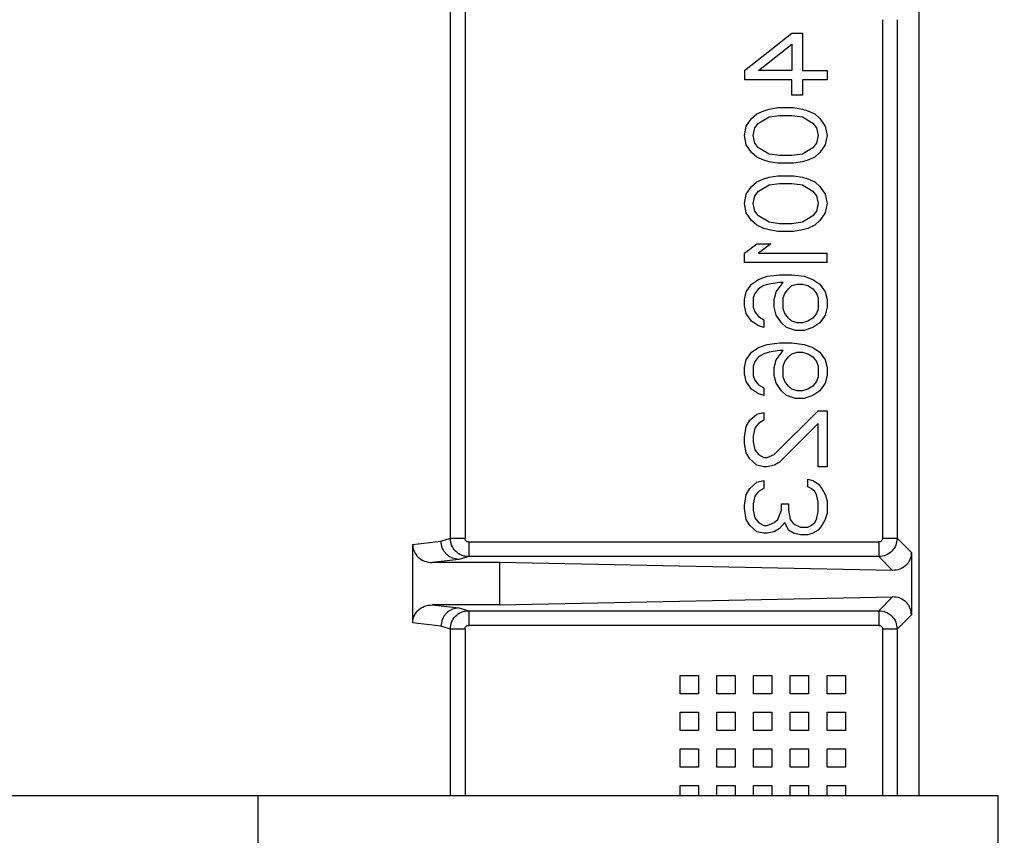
# Model space of a CAD drawing. Header units: inches. Extents: x 170 to 312, y 215 to 248.
# Tile 469 of 529: x 280.612 to 280.744, y 224.551 to 224.66. Entities that reach past the tile are written whole.
import ezdxf

# ---------------------------------------------------------------- set-up
doc = ezdxf.new("R2010")
doc.units = ezdxf.units.IN
doc.header["$LTSCALE"] = 0.25
doc.header["$MEASUREMENT"] = 0
doc.layers.add('ANNOTATIONS', color=1, linetype='Continuous')
doc.layers.add('MOTOR RH', color=7, linetype='Continuous')
doc.styles.add('ARIAL', font='arial.ttf', dxfattribs={"height": 0.09375})
doc.dimstyles.new('STANDARD$0', dxfattribs={"dimtxt": 0.09375, "dimasz": 0.09375, "dimexe": 0.03125, "dimexo": 0.046875, "dimgap": 0.09, "dimtad": 0, "dimtih": 1, "dimtoh": 1, "dimdec": 4, "dimzin": 0, "dimdsep": 46, "dimtxsty": 'ARIAL', "dimcen": 0.09, "dimadec": 0, "dimazin": 0, "dimtfac": 1, "dimtdec": 4, "dimtofl": 0, "dimtmove": 0, "dimatfit": 1, "dimfxl": 1, "dimtolj": 1, "dimtzin": 0, "dimarcsym": 0})

# ---------------------------------------------------------------- blocks, each defined once
blk = doc.blocks.new('*D226')
at = {"layer": 'ANNOTATIONS', "color": 0, "lineweight": -2, "transparency": 16777216}
for p, q in [((279.8725205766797, 223.8186622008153), (279.8725205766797, 225.2665192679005)), ((280.9577080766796, 224.6654394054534), (280.9577080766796, 225.2665192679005)), ((279.9662705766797, 225.2352692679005), (280.1797344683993, 225.2352692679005)), ((280.8639580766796, 225.2352692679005), (280.7499544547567, 225.2352692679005))]:
    blk.add_line(p, q, dxfattribs=at)
at = {"layer": 'ANNOTATIONS', "color": 0, "transparency": 16777216}
for points in [[(279.9662705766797, 225.2508942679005), (279.9662705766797, 225.2196442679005), (279.8725205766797, 225.2352692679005)], [(280.8639580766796, 225.2508942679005), (280.8639580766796, 225.2196442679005), (280.9577080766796, 225.2352692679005)]]:
    blk.add_solid(points, dxfattribs=at)
at = {"layer": 'defpoints', "color": 0, "transparency": 16777216}
for p in [(279.8725205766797, 225.2352692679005), (280.9577080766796, 224.6185644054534), (279.8725205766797, 223.7717872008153)]:
    blk.add_point(p, dxfattribs=at)
at = {"layer": 'ANNOTATIONS', "color": 0, "transparency": 16777216, "insert": (280.464844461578, 225.2352692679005), "char_height": 0.09375, "attachment_point": 5, "style": 'ARIAL'}
blk.add_mtext('\\A1;16 1/8"', dxfattribs=at)
blk = doc.blocks.new('*D227')
at = {"layer": 'ANNOTATIONS', "color": 0, "lineweight": -2, "transparency": 16777216}
for p, q in [((279.8725205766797, 223.8186622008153), (279.8725205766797, 225.5464032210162)), ((281.1925573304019, 225.1001155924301), (281.1925573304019, 225.5464032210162)), ((279.9662705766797, 225.5151532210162), (280.2474289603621, 225.5151532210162)), ((281.0988073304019, 225.5151532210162), (280.8176489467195, 225.5151532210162))]:
    blk.add_line(p, q, dxfattribs=at)
at = {"layer": 'ANNOTATIONS', "color": 0, "transparency": 16777216}
for points in [[(279.9662705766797, 225.5307782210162), (279.9662705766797, 225.4995282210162), (279.8725205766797, 225.5151532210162)], [(281.0988073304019, 225.5307782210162), (281.0988073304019, 225.4995282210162), (281.1925573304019, 225.5151532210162)]]:
    blk.add_solid(points, dxfattribs=at)
at = {"layer": 'defpoints', "color": 0, "transparency": 16777216}
for p in [(279.8725205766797, 225.5151532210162), (281.1925573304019, 225.0532405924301), (279.8725205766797, 223.7717872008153)]:
    blk.add_point(p, dxfattribs=at)
at = {"layer": 'ANNOTATIONS', "color": 0, "transparency": 16777216, "insert": (280.5325389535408, 225.5151532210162), "char_height": 0.09375, "attachment_point": 5, "style": 'ARIAL'}
blk.add_mtext('\\A1;18 1/2"', dxfattribs=at)

msp = doc.modelspace()

# ---------------------------------------------------------------- linework, layer by layer
at = {"layer": 'MOTOR RH'}
for p, q in [((280.7329302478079, 224.6697805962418), (280.7329302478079, 224.5558496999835)), ((280.6701127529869, 224.590370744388), (280.6701127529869, 224.6679697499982)), ((280.672084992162, 224.6674422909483), (280.6720791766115, 224.5903707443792)), ((280.728064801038, 224.6599315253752), (280.728064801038, 224.5903709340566)), ((280.7300321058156, 224.6599315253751), (280.7300321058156, 224.5903709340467)), ((280.709554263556, 224.6531233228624), (280.7159152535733, 224.658106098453)), ((280.7159152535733, 224.658106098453), (280.7173288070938, 224.658106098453)), ((280.7173288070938, 224.658106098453), (280.7173288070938, 224.6531233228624)), ((280.7114390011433, 224.6531233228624), (280.7159152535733, 224.6566527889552)), ((280.7159152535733, 224.6566527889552), (280.7159152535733, 224.6531233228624)), ((280.709554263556, 224.6531233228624), (280.709554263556, 224.6518776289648)), ((280.7159152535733, 224.6531233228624), (280.7114390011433, 224.6531233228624)), ((280.7173288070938, 224.6531233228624), (280.7206270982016, 224.6531233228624)), ((280.7206270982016, 224.6531233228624), (280.7206270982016, 224.6518776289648)), ((280.7159152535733, 224.6518776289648), (280.709554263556, 224.6518776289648)), ((280.7159152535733, 224.6498014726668), (280.7159152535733, 224.6518776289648)), ((280.7173288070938, 224.6518776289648), (280.7173288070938, 224.6498014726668)), ((280.7206270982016, 224.6518776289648), (280.7173288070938, 224.6518776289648)), ((280.7173288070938, 224.6498014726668), (280.7159152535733, 224.6498014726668)), ((280.7121457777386, 224.6477253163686), (280.7128525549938, 224.6479329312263)), ((280.7128525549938, 224.6479329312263), (280.7140305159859, 224.6481405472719)), ((280.7140305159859, 224.6481405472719), (280.7161508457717, 224.6481405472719)), ((280.7161508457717, 224.6481405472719), (280.7173288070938, 224.6479329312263)), ((280.7173288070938, 224.6479329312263), (280.718035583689, 224.6477253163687)), ((280.7097898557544, 224.6456491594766), (280.7104966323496, 224.6466872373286)), ((280.7104966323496, 224.6466872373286), (280.7112034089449, 224.6473100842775)), ((280.7112034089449, 224.6473100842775), (280.7121457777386, 224.6477253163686)), ((280.7114390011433, 224.6460643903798), (280.7128525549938, 224.6468948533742)), ((280.7128525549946, 224.6468948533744), (280.7142661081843, 224.6471024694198)), ((280.7142661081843, 224.6471024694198), (280.7159152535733, 224.6471024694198)), ((280.7159152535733, 224.6471024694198), (280.7173288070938, 224.6468948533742)), ((280.7173288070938, 224.6468948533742), (280.7187423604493, 224.6460643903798)), ((280.718035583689, 224.6477253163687), (280.7189779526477, 224.6473100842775)), ((280.7189779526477, 224.6473100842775), (280.7196847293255, 224.6466872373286)), ((280.7196847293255, 224.6466872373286), (280.7203915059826, 224.6456491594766)), ((280.709554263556, 224.6444034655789), (280.7097898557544, 224.6456491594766)), ((280.7107322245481, 224.6444034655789), (280.7109678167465, 224.645441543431)), ((280.7109678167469, 224.6454415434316), (280.7114390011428, 224.6460643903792)), ((280.7187423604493, 224.6460643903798), (280.7192135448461, 224.645441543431)), ((280.7192135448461, 224.645441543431), (280.7194491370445, 224.644403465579)), ((280.7203915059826, 224.6456491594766), (280.7206270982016, 224.644403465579)), ((280.7097898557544, 224.6431577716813), (280.709554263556, 224.644403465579)), ((280.7109678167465, 224.6433653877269), (280.7107322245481, 224.644403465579)), ((280.7194491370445, 224.644403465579), (280.7192135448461, 224.6433653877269)), ((280.7206270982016, 224.644403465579), (280.7203915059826, 224.6431577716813)), ((280.7104966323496, 224.6421196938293), (280.7097898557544, 224.6431577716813)), ((280.7114390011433, 224.6427425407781), (280.7109678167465, 224.6433653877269)), ((280.7128525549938, 224.6419120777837), (280.7114390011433, 224.6427425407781)), ((280.7187423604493, 224.6427425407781), (280.7173288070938, 224.6419120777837)), ((280.7192135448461, 224.6433653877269), (280.7187423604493, 224.6427425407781)), ((280.7203915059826, 224.6431577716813), (280.7196847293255, 224.6421196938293)), ((280.7112034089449, 224.6414968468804), (280.7104966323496, 224.6421196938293)), ((280.7121457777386, 224.6410816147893), (280.7112034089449, 224.6414968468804)), ((280.7142661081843, 224.6417044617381), (280.7128525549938, 224.6419120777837)), ((280.7159152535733, 224.6417044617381), (280.7142661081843, 224.6417044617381)), ((280.717328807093, 224.6419120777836), (280.7159152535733, 224.6417044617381)), ((280.7189779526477, 224.6414968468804), (280.718035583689, 224.6410816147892)), ((280.7196847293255, 224.6421196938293), (280.7189779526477, 224.6414968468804)), ((280.7128525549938, 224.6408739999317), (280.7121457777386, 224.6410816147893)), ((280.7140305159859, 224.640666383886), (280.7128525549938, 224.6408739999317)), ((280.7161508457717, 224.6406663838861), (280.7140305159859, 224.6406663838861)), ((280.7173288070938, 224.6408739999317), (280.7161508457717, 224.640666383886)), ((280.718035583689, 224.6410816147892), (280.7173288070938, 224.6408739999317)), ((280.7112034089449, 224.6381749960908), (280.7121457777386, 224.638590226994)), ((280.7121457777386, 224.638590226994), (280.7128525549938, 224.6387978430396)), ((280.7128525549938, 224.6387978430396), (280.7140305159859, 224.6390054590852)), ((280.7140305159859, 224.6390054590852), (280.7161508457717, 224.6390054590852)), ((280.7161508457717, 224.6390054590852), (280.7173288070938, 224.6387978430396)), ((280.7173288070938, 224.6387978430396), (280.718035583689, 224.638590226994)), ((280.718035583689, 224.638590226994), (280.7189779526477, 224.6381749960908)), ((280.7097898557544, 224.636514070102), (280.7104966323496, 224.637552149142)), ((280.7104966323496, 224.637552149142), (280.7112034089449, 224.6381749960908)), ((280.7114390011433, 224.6369293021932), (280.7128525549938, 224.6377597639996)), ((280.7128525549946, 224.6377597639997), (280.7142661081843, 224.6379673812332)), ((280.7142661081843, 224.6379673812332), (280.7159152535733, 224.6379673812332)), ((280.7159152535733, 224.6379673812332), (280.7173288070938, 224.6377597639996)), ((280.7173288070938, 224.6377597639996), (280.7187423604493, 224.6369293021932)), ((280.7189779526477, 224.6381749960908), (280.7196847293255, 224.637552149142)), ((280.7196847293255, 224.637552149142), (280.7203915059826, 224.636514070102)), ((280.709554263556, 224.6352683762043), (280.7097898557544, 224.6365140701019)), ((280.7107322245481, 224.6352683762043), (280.7109678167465, 224.6363064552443)), ((280.7109678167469, 224.6363064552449), (280.7114390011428, 224.6369293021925)), ((280.7187423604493, 224.6369293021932), (280.7192135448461, 224.6363064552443)), ((280.7192135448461, 224.6363064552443), (280.7194491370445, 224.6352683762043)), ((280.7203915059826, 224.6365140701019), (280.7206270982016, 224.6352683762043)), ((280.7097898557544, 224.6340226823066), (280.709554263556, 224.6352683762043)), ((280.7109678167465, 224.6342302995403), (280.7107322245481, 224.6352683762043)), ((280.7194491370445, 224.6352683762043), (280.7192135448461, 224.6342302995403)), ((280.7206270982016, 224.6352683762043), (280.7203915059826, 224.6340226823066)), ((280.7104966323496, 224.6329846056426), (280.7097898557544, 224.6340226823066)), ((280.7114390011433, 224.6336074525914), (280.7109678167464, 224.6342302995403)), ((280.7128525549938, 224.632776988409), (280.7114390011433, 224.6336074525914)), ((280.7187423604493, 224.6336074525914), (280.7173288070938, 224.632776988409)), ((280.7192135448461, 224.6342302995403), (280.7187423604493, 224.6336074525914)), ((280.7203915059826, 224.6340226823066), (280.7196847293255, 224.6329846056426)), ((280.7112034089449, 224.6323617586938), (280.7104966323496, 224.6329846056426)), ((280.7121457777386, 224.6319465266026), (280.7112034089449, 224.6323617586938)), ((280.7128525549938, 224.631738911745), (280.7121457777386, 224.6319465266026)), ((280.7142661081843, 224.6325693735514), (280.7128525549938, 224.632776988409)), ((280.7159152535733, 224.6325693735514), (280.7142661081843, 224.6325693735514)), ((280.717328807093, 224.6327769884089), (280.7159152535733, 224.6325693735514)), ((280.718035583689, 224.6319465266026), (280.7173288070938, 224.6317389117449)), ((280.7189779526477, 224.6323617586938), (280.718035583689, 224.6319465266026)), ((280.7196847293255, 224.6329846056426), (280.7189779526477, 224.6323617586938)), ((280.7140305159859, 224.6315312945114), (280.7128525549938, 224.6317389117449)), ((280.7161508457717, 224.6315312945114), (280.7140305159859, 224.6315312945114)), ((280.7173288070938, 224.6317389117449), (280.7161508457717, 224.6315312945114)), ((280.709554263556, 224.6286246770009), (280.7112034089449, 224.6298703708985)), ((280.7112034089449, 224.6298703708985), (280.7130881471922, 224.6298703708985)), ((280.7130881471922, 224.6298703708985), (280.7114390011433, 224.6286246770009)), ((280.709554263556, 224.6273789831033), (280.709554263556, 224.6286246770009)), ((280.7114390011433, 224.6286246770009), (280.7206270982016, 224.6286246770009)), ((280.7206270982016, 224.6273789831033), (280.7206270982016, 224.6286246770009)), ((280.7206270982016, 224.6273789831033), (280.709554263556, 224.6273789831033)), ((280.7114390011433, 224.6250952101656), (280.7126169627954, 224.6255104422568)), ((280.7126169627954, 224.6255104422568), (280.7142661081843, 224.6257180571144)), ((280.7142661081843, 224.6257180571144), (280.7159152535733, 224.6257180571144)), ((280.7159152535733, 224.6257180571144), (280.7175643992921, 224.6255104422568)), ((280.7175643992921, 224.6255104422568), (280.7187423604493, 224.6250952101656)), ((280.7097898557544, 224.6234342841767), (280.7104966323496, 224.6244723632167)), ((280.7104966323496, 224.6244723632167), (280.7114390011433, 224.6250952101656)), ((280.7121457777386, 224.6242647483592), (280.7114390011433, 224.623849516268)), ((280.7128525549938, 224.6244723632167), (280.7121457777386, 224.6242647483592)), ((280.7142661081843, 224.6246799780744), (280.7128525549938, 224.6244723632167)), ((280.7137949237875, 224.6234342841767), (280.7147372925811, 224.6246799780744)), ((280.7147372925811, 224.6246799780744), (280.7142661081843, 224.6246799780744)), ((280.7154440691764, 224.623849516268), (280.7159152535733, 224.6242647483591)), ((280.7159152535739, 224.6242647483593), (280.7166220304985, 224.6244723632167)), ((280.7166220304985, 224.6244723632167), (280.7173288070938, 224.6244723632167)), ((280.7173288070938, 224.6244723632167), (280.718035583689, 224.6242647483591)), ((280.718035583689, 224.6242647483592), (280.7187423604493, 224.6238495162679)), ((280.7187423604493, 224.6250952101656), (280.7196847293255, 224.6244723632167)), ((280.7196847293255, 224.6244723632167), (280.7203915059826, 224.6234342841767)), ((280.709554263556, 224.6223962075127), (280.7097898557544, 224.6234342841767)), ((280.7109678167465, 224.6232266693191), (280.7107322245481, 224.6226038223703)), ((280.7114390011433, 224.6238495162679), (280.7109678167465, 224.6232266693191)), ((280.7135593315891, 224.6223962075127), (280.7137949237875, 224.6234342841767)), ((280.7147372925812, 224.6226038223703), (280.7149728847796, 224.6232266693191)), ((280.7149728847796, 224.6232266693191), (280.7154440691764, 224.6238495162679)), ((280.7187423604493, 224.6238495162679), (280.7192135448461, 224.6232266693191)), ((280.7192135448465, 224.6232266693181), (280.7194491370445, 224.6226038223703)), ((280.7203915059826, 224.6234342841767), (280.7206270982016, 224.6223962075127)), ((280.709554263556, 224.6215657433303), (280.709554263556, 224.6223962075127)), ((280.7097898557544, 224.6205276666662), (280.709554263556, 224.6215657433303)), ((280.7107322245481, 224.6226038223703), (280.7107322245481, 224.6213581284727)), ((280.7135593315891, 224.6213581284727), (280.7135593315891, 224.6223962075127)), ((280.7147372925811, 224.6211505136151), (280.7147372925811, 224.6226038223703)), ((280.7194491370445, 224.6226038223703), (280.7194491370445, 224.6211505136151)), ((280.7206270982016, 224.6223962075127), (280.7206270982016, 224.6213581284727)), ((280.7104966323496, 224.6194895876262), (280.7097898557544, 224.6205276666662)), ((280.7107322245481, 224.6213581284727), (280.7109678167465, 224.6207352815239)), ((280.7109678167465, 224.6207352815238), (280.7114390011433, 224.620112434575)), ((280.7114390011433, 224.620112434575), (280.7121457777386, 224.6196972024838)), ((280.7137949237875, 224.6203200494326), (280.7135593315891, 224.6213581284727)), ((280.7145017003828, 224.6192819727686), (280.7137949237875, 224.6203200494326)), ((280.7149728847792, 224.6205276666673), (280.7147372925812, 224.6211505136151)), ((280.7154440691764, 224.6199048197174), (280.7149728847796, 224.6205276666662)), ((280.7192135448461, 224.6205276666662), (280.7187423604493, 224.6199048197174)), ((280.7194491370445, 224.6211505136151), (280.7192135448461, 224.6205276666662)), ((280.7203915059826, 224.6203200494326), (280.7196847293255, 224.6192819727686)), ((280.7206270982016, 224.6213581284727), (280.7203915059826, 224.6203200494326)), ((280.7114390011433, 224.6188667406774), (280.7104966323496, 224.6194895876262)), ((280.7121457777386, 224.6186591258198), (280.7114390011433, 224.6188667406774)), ((280.7121457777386, 224.6196972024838), (280.7121457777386, 224.6186591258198)), ((280.715208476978, 224.6186591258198), (280.7145017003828, 224.6192819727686)), ((280.7159152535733, 224.6194895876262), (280.7154440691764, 224.6199048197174)), ((280.7166220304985, 224.6192819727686), (280.7159152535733, 224.6194895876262)), ((280.7173288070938, 224.6192819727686), (280.7166220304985, 224.6192819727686)), ((280.7180355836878, 224.6194895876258), (280.7173288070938, 224.6192819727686)), ((280.7187423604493, 224.6199048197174), (280.718035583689, 224.6194895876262)), ((280.7196847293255, 224.6192819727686), (280.7187423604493, 224.6186591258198)), ((280.7163864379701, 224.6182438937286), (280.715208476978, 224.6186591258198)), ((280.7175643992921, 224.6182438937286), (280.7163864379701, 224.6182438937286)), ((280.7187423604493, 224.6186591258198), (280.7175643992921, 224.6182438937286)), ((280.7114390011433, 224.6159601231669), (280.7126169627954, 224.6163753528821)), ((280.7126169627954, 224.6163753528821), (280.7142661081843, 224.6165829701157)), ((280.7142661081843, 224.6165829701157), (280.7159152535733, 224.6165829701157)), ((280.7159152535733, 224.6165829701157), (280.7175643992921, 224.6163753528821)), ((280.7175643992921, 224.6163753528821), (280.7187423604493, 224.6159601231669)), ((280.7097898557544, 224.6142991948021), (280.7104966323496, 224.615337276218)), ((280.7104966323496, 224.615337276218), (280.7114390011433, 224.6159601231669)), ((280.7121457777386, 224.6151296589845), (280.7114390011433, 224.6147144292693)), ((280.7128525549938, 224.615337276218), (280.7121457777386, 224.6151296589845)), ((280.7142661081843, 224.6155448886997), (280.7128525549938, 224.615337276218)), ((280.7137949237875, 224.6142991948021), (280.7147372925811, 224.6155448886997)), ((280.7147372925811, 224.6155448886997), (280.7142661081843, 224.6155448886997)), ((280.7154440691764, 224.6147144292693), (280.7159152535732, 224.6151296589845)), ((280.7159152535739, 224.6151296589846), (280.7166220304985, 224.615337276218)), ((280.7166220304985, 224.615337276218), (280.7173288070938, 224.615337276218)), ((280.7173288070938, 224.615337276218), (280.718035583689, 224.6151296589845)), ((280.718035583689, 224.6151296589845), (280.7187423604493, 224.6147144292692)), ((280.7187423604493, 224.6159601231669), (280.7196847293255, 224.615337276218)), ((280.7196847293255, 224.615337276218), (280.7203915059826, 224.6142991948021)), ((280.709554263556, 224.613261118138), (280.7097898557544, 224.6142991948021)), ((280.7109678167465, 224.6140915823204), (280.7107322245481, 224.6134687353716)), ((280.7107322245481, 224.6134687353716), (280.7107322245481, 224.612223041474)), ((280.7114390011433, 224.6147144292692), (280.7109678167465, 224.6140915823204)), ((280.7135593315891, 224.613261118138), (280.7137949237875, 224.6142991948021)), ((280.7147372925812, 224.6134687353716), (280.7149728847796, 224.6140915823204)), ((280.7147372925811, 224.6120154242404), (280.7147372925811, 224.6134687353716)), ((280.7149728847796, 224.6140915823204), (280.7154440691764, 224.6147144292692)), ((280.7187423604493, 224.6147144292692), (280.7192135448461, 224.6140915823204)), ((280.7192135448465, 224.6140915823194), (280.7194491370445, 224.6134687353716)), ((280.7194491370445, 224.6134687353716), (280.7194491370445, 224.6120154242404)), ((280.7203915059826, 224.6142991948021), (280.7206270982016, 224.613261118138)), ((280.709554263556, 224.6124306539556), (280.709554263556, 224.613261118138)), ((280.7097898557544, 224.6113925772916), (280.709554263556, 224.6124306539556)), ((280.7107322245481, 224.612223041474), (280.7109678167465, 224.6116001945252)), ((280.7135593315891, 224.612223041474), (280.7135593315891, 224.613261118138)), ((280.7137949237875, 224.611184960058), (280.713559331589, 224.612223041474)), ((280.7206270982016, 224.612223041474), (280.7203915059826, 224.611184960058)), ((280.7206270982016, 224.613261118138), (280.7206270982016, 224.612223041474)), ((280.7104966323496, 224.6103545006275), (280.7097898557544, 224.6113925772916)), ((280.7109678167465, 224.6116001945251), (280.7114390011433, 224.6109773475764)), ((280.7114390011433, 224.6109773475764), (280.7121457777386, 224.6105621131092)), ((280.7145017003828, 224.6101468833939), (280.7137949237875, 224.611184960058)), ((280.7149728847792, 224.6113925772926), (280.7147372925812, 224.6120154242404)), ((280.7154440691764, 224.6107697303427), (280.7149728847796, 224.6113925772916)), ((280.7192135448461, 224.6113925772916), (280.7187423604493, 224.6107697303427)), ((280.7194491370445, 224.6120154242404), (280.7192135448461, 224.6113925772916)), ((280.7203915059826, 224.611184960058), (280.7196847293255, 224.6101468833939)), ((280.7114390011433, 224.6097316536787), (280.7104966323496, 224.6103545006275)), ((280.7121457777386, 224.6095240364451), (280.7114390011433, 224.6097316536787)), ((280.7121457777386, 224.6105621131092), (280.7121457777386, 224.6095240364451)), ((280.715208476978, 224.6095240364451), (280.7145017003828, 224.6101468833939)), ((280.7163864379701, 224.6091088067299), (280.715208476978, 224.6095240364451)), ((280.7159152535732, 224.6103545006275), (280.7154440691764, 224.6107697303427)), ((280.7166220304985, 224.6101468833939), (280.7159152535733, 224.6103545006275)), ((280.7173288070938, 224.6101468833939), (280.7166220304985, 224.6101468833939)), ((280.7180355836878, 224.6103545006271), (280.7173288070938, 224.610146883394)), ((280.7187423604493, 224.6095240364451), (280.7175643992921, 224.6091088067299)), ((280.7187423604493, 224.6107697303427), (280.718035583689, 224.6103545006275)), ((280.7196847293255, 224.610146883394), (280.7187423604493, 224.6095240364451)), ((280.7175643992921, 224.6091088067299), (280.7163864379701, 224.6091088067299)), ((280.7102610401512, 224.6062021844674), (280.7112034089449, 224.6070326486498)), ((280.7112034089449, 224.6070326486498), (280.7121457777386, 224.6072402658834)), ((280.7121457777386, 224.6072402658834), (280.7121457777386, 224.6062021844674)), ((280.7135593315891, 224.601634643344), (280.7194491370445, 224.6074478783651)), ((280.7194491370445, 224.6074478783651), (280.7206270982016, 224.6074478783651)), ((280.7206270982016, 224.6074478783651), (280.7206270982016, 224.5999737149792)), ((280.7097898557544, 224.6053717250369), (280.7102610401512, 224.6062021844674)), ((280.7114390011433, 224.6057869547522), (280.7109678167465, 224.6051641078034)), ((280.7121457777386, 224.6062021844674), (280.7114390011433, 224.6057869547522)), ((280.7194491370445, 224.6057869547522), (280.7142661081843, 224.6005965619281)), ((280.7194491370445, 224.5999737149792), (280.7194491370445, 224.6057869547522)), ((280.709554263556, 224.6039184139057), (280.7097898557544, 224.6053717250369)), ((280.7109678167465, 224.6051641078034), (280.7107322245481, 224.6041260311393)), ((280.709554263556, 224.6030879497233), (280.709554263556, 224.6039184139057)), ((280.7097898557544, 224.6018422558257), (280.709554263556, 224.6030879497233)), ((280.7107322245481, 224.6041260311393), (280.7107322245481, 224.6032955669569)), ((280.7107322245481, 224.6032955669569), (280.7109678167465, 224.6022574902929)), ((280.7102610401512, 224.6010117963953), (280.7097898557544, 224.6018422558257)), ((280.7109678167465, 224.6022574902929), (280.7114390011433, 224.601634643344)), ((280.7114390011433, 224.601634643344), (280.7121457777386, 224.6012194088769)), ((280.7126169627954, 224.6012194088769), (280.7135593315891, 224.601634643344)), ((280.7112034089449, 224.6001813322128), (280.7102610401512, 224.6010117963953)), ((280.7121457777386, 224.6012194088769), (280.7126169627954, 224.6012194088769)), ((280.7142661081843, 224.6005965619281), (280.7135593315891, 224.6001813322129)), ((280.7121457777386, 224.5999737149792), (280.7112034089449, 224.6001813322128)), ((280.7126169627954, 224.5999737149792), (280.7121457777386, 224.5999737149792)), ((280.7135593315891, 224.6001813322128), (280.7126169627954, 224.5999737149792)), ((280.7206270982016, 224.5999737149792), (280.7194491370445, 224.5999737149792)), ((280.7102610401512, 224.5970670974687), (280.7112034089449, 224.5978975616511)), ((280.7112034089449, 224.5978975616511), (280.7121457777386, 224.5981051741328)), ((280.7121457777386, 224.5981051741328), (280.7121457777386, 224.5970670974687)), ((280.718035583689, 224.5983127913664), (280.7187423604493, 224.5981051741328)), ((280.718035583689, 224.5972747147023), (280.718035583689, 224.5983127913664)), ((280.7187423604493, 224.5981051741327), (280.7194491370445, 224.5976899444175)), ((280.7194491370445, 224.5976899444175), (280.7199203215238, 224.5970670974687)), ((280.7097898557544, 224.5962366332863), (280.7102610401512, 224.5970670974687)), ((280.7114390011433, 224.5966518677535), (280.7109678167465, 224.5960290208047)), ((280.7121457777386, 224.5970670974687), (280.7114390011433, 224.5966518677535)), ((280.7185067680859, 224.5970670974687), (280.718035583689, 224.5972747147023)), ((280.7189779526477, 224.5966518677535), (280.7185067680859, 224.5970670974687)), ((280.7192135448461, 224.5962366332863), (280.7189779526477, 224.5966518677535)), ((280.7199203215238, 224.5970670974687), (280.7203915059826, 224.5962366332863)), ((280.709554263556, 224.594783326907), (280.7097898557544, 224.5962366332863)), ((280.7109678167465, 224.5960290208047), (280.7107322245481, 224.5949909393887)), ((280.7107322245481, 224.5949909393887), (280.7107322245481, 224.5941604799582)), ((280.7145017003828, 224.5949909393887), (280.7154440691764, 224.5949909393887)), ((280.7145017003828, 224.5941604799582), (280.7145017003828, 224.5949909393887)), ((280.7154440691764, 224.5949909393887), (280.7154440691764, 224.5941604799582)), ((280.7194491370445, 224.5951985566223), (280.7192135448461, 224.5962366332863)), ((280.7194491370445, 224.5939528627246), (280.7194491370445, 224.5951985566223)), ((280.7203915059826, 224.5962366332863), (280.7206270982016, 224.5954061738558)), ((280.7206270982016, 224.5954061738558), (280.7206270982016, 224.593745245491)), ((280.709554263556, 224.5943680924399), (280.709554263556, 224.594783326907)), ((280.7097898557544, 224.5929147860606), (280.709554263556, 224.5943680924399)), ((280.7107322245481, 224.5941604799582), (280.7109678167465, 224.5931223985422)), ((280.7140305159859, 224.5929147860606), (280.7145017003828, 224.5941604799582)), ((280.7154440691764, 224.5941604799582), (280.7156796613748, 224.5929147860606)), ((280.7192135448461, 224.5929147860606), (280.7194491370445, 224.5939528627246)), ((280.7206270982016, 224.593745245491), (280.7203915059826, 224.5929147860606)), ((280.7102610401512, 224.5920843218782), (280.7097898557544, 224.5929147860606)), ((280.7109678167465, 224.5931223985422), (280.7114390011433, 224.5924995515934)), ((280.7114390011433, 224.5924995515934), (280.7121457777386, 224.5920843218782)), ((280.7126169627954, 224.5920843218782), (280.7135593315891, 224.5924995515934)), ((280.7135593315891, 224.5924995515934), (280.7140305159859, 224.5929147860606)), ((280.7149728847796, 224.5924995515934), (280.7142661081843, 224.5916690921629)), ((280.7154440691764, 224.5914614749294), (280.7149728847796, 224.5924995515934)), ((280.7156796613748, 224.5929147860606), (280.7161508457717, 224.5922919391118)), ((280.7185067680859, 224.5920843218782), (280.7189779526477, 224.5924995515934)), ((280.7189779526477, 224.5924995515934), (280.7192135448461, 224.5929147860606)), ((280.7203915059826, 224.5929147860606), (280.7199203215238, 224.5920843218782)), ((280.7112034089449, 224.5912538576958), (280.7102610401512, 224.5920843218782)), ((280.7121457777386, 224.5910462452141), (280.7112034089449, 224.5912538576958)), ((280.7121457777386, 224.5920843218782), (280.7126169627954, 224.5920843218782)), ((280.7126169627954, 224.5910462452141), (280.7121457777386, 224.5910462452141)), ((280.7135593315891, 224.5912538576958), (280.7126169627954, 224.5910462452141)), ((280.7142661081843, 224.5916690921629), (280.7135593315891, 224.5912538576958)), ((280.7161508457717, 224.5910462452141), (280.7154440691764, 224.5914614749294)), ((280.7161508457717, 224.5922919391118), (280.7170932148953, 224.5918767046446)), ((280.7170932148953, 224.5908386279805), (280.7161508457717, 224.5910462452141)), ((280.7170932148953, 224.5918767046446), (280.718035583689, 224.5918767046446)), ((280.718035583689, 224.5918767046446), (280.7185067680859, 224.5920843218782)), ((280.7187423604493, 224.5910462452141), (280.718035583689, 224.5908386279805)), ((280.7194491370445, 224.5914614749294), (280.7187423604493, 224.5910462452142)), ((280.7199203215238, 224.5920843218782), (280.7194491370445, 224.5914614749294)), ((280.6650575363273, 224.5895481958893), (280.6688561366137, 224.5900004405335)), ((280.6688561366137, 224.5900004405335), (280.670112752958, 224.5903707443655)), ((280.6701127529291, 224.590370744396), (280.6720791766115, 224.590370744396)), ((280.6725710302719, 224.5898791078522), (280.6725710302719, 224.5879118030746)), ((280.6725710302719, 224.5898791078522), (280.7275729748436, 224.5898791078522)), ((280.718035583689, 224.5908386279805), (280.7170932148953, 224.5908386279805)), ((280.728064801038, 224.5903709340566), (280.7300321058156, 224.5903709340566)), ((280.7300321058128, 224.5903709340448), (280.7319389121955, 224.5884641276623)), ((280.6650575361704, 224.5895481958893), (280.6650575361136, 224.5790262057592)), ((280.7319389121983, 224.5884641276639), (280.7319389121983, 224.5801102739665)), ((280.6712684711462, 224.5875413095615), (280.667677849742, 224.5871188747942)), ((280.6766911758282, 224.5871188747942), (280.667677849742, 224.5871188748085)), ((280.6725710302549, 224.5879118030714), (280.6712684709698, 224.5875413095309)), ((280.7275729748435, 224.5879118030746), (280.6725710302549, 224.5879118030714)), ((280.6766911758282, 224.5871188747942), (280.6766911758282, 224.5814555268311)), ((280.7294291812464, 224.5860555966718), (280.6766911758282, 224.5871188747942)), ((280.7275729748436, 224.5879118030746), (280.7294291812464, 224.5860555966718)), ((280.6766911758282, 224.5814555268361), (280.7294291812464, 224.5825188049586)), ((280.7294291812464, 224.5825188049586), (280.7275729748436, 224.5806625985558)), ((280.6766911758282, 224.5814555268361), (280.667677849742, 224.5814555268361)), ((280.667677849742, 224.5814555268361), (280.6712684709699, 224.5810330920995)), ((280.6712684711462, 224.5810330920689), (280.6725710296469, 224.5806625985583)), ((280.6725710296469, 224.5806625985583), (280.7275729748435, 224.5806625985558)), ((280.6725710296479, 224.5806625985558), (280.6725710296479, 224.5786952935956)), ((280.7319389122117, 224.5801102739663), (280.7300321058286, 224.5782034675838)), ((280.6688561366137, 224.5785739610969), (280.6650575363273, 224.5790262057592)), ((280.6701127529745, 224.5782036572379), (280.6688561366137, 224.5785739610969)), ((280.6720791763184, 224.5782036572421), (280.6701127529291, 224.5782036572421)), ((280.6701127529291, 224.5558496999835), (280.6701127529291, 224.5782036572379)), ((280.6720791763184, 224.5782036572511), (280.6720808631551, 224.5558496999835)), ((280.7275729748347, 224.5786952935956), (280.6725710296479, 224.5786952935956)), ((280.7300321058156, 224.5782034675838), (280.728064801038, 224.5782034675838)), ((280.728064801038, 224.5782034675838), (280.728064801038, 224.5558496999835)), ((280.7300321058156, 224.5782034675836), (280.7300321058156, 224.5558496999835)), ((280.7009420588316, 224.5719840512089), (280.7034026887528, 224.5719840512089)), ((280.7009420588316, 224.5695234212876), (280.7009420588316, 224.5719840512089)), ((280.7034026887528, 224.5719840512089), (280.7034026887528, 224.5695234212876)), ((280.7058633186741, 224.5719840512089), (280.7083239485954, 224.5719840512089)), ((280.7058633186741, 224.5695234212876), (280.7058633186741, 224.5719840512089)), ((280.7083239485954, 224.5719840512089), (280.7083239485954, 224.5695234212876)), ((280.7107845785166, 224.5719840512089), (280.7132452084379, 224.5719840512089)), ((280.7107845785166, 224.5695234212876), (280.7107845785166, 224.5719840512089)), ((280.7132452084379, 224.5719840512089), (280.7132452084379, 224.5695234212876)), ((280.7157058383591, 224.5719840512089), (280.7181664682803, 224.5719840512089)), ((280.7157058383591, 224.5695234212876), (280.7157058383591, 224.5719840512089)), ((280.7181664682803, 224.5719840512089), (280.7181664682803, 224.5695234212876)), ((280.7206270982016, 224.5695234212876), (280.7206270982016, 224.5719840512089)), ((280.7206270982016, 224.5719840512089), (280.7230877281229, 224.5719840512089)), ((280.7230877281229, 224.5719840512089), (280.7230877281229, 224.5695234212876)), ((280.7034026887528, 224.5695234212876), (280.7009420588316, 224.5695234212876)), ((280.7083239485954, 224.5695234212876), (280.7058633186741, 224.5695234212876)), ((280.7132452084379, 224.5695234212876), (280.7107845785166, 224.5695234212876)), ((280.7181664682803, 224.5695234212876), (280.7157058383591, 224.5695234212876)), ((280.7230877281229, 224.5695234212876), (280.7206270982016, 224.5695234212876)), ((280.7009420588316, 224.5670627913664), (280.7034026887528, 224.5670627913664)), ((280.7009420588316, 224.5646021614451), (280.7009420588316, 224.5670627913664)), ((280.7034026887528, 224.5670627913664), (280.7034026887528, 224.5646021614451)), ((280.7058633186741, 224.5670627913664), (280.7083239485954, 224.5670627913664)), ((280.7058633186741, 224.5646021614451), (280.7058633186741, 224.5670627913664)), ((280.7083239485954, 224.5670627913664), (280.7083239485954, 224.5646021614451)), ((280.7107845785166, 224.5670627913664), (280.7132452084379, 224.5670627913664)), ((280.7107845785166, 224.5646021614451), (280.7107845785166, 224.5670627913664)), ((280.7132452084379, 224.5670627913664), (280.7132452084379, 224.5646021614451)), ((280.7157058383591, 224.5646021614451), (280.7157058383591, 224.5670627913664)), ((280.7157058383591, 224.5670627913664), (280.7181664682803, 224.5670627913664)), ((280.7181664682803, 224.5670627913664), (280.7181664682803, 224.5646021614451)), ((280.7206270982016, 224.5646021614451), (280.7206270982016, 224.5670627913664)), ((280.7206270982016, 224.5670627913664), (280.7230877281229, 224.5670627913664)), ((280.7230877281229, 224.5670627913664), (280.7230877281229, 224.5646021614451)), ((280.7034026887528, 224.5646021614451), (280.7009420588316, 224.5646021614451)), ((280.7083239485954, 224.5646021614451), (280.7058633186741, 224.5646021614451)), ((280.7132452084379, 224.5646021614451), (280.7107845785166, 224.5646021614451)), ((280.7181664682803, 224.5646021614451), (280.7157058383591, 224.5646021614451)), ((280.7230877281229, 224.5646021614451), (280.7206270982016, 224.5646021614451)), ((280.7009420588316, 224.5621415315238), (280.7034026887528, 224.5621415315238)), ((280.7009420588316, 224.5596809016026), (280.7009420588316, 224.5621415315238)), ((280.7034026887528, 224.5621415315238), (280.7034026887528, 224.5596809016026)), ((280.7058633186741, 224.5621415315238), (280.7083239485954, 224.5621415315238)), ((280.7058633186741, 224.5596809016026), (280.7058633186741, 224.5621415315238)), ((280.7083239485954, 224.5621415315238), (280.7083239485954, 224.5596809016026)), ((280.7107845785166, 224.5621415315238), (280.7132452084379, 224.5621415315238)), ((280.7107845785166, 224.5596809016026), (280.7107845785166, 224.5621415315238)), ((280.7132452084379, 224.5621415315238), (280.7132452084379, 224.5596809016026)), ((280.7157058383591, 224.5621415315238), (280.7181664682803, 224.5621415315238)), ((280.7157058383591, 224.5596809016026), (280.7157058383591, 224.5621415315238)), ((280.7181664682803, 224.5621415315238), (280.7181664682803, 224.5596809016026)), ((280.7206270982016, 224.5621415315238), (280.7230877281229, 224.5621415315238)), ((280.7206270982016, 224.5596809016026), (280.7206270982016, 224.5621415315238)), ((280.7230877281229, 224.5621415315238), (280.7230877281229, 224.5596809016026)), ((280.7034026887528, 224.5596809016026), (280.7009420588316, 224.5596809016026)), ((280.7083239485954, 224.5596809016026), (280.7058633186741, 224.5596809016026)), ((280.7132452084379, 224.5596809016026), (280.7107845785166, 224.5596809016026)), ((280.7181664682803, 224.5596809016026), (280.7157058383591, 224.5596809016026)), ((280.7230877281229, 224.5596809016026), (280.7206270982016, 224.5596809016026)), ((280.7009420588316, 224.5572202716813), (280.7034026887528, 224.5572202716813)), ((280.7009420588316, 224.5558496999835), (280.7009420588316, 224.5572202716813)), ((280.7034026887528, 224.5572202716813), (280.7034026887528, 224.5558496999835)), ((280.7058633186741, 224.5572202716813), (280.7083239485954, 224.5572202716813)), ((280.7058633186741, 224.5558496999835), (280.7058633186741, 224.5572202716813)), ((280.7083239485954, 224.5572202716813), (280.7083239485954, 224.5558496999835)), ((280.7107845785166, 224.5558496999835), (280.7107845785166, 224.5572202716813)), ((280.7107845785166, 224.5572202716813), (280.7132452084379, 224.5572202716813)), ((280.7132452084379, 224.5572202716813), (280.7132452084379, 224.5558496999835)), ((280.7157058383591, 224.5572202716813), (280.7181664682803, 224.5572202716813)), ((280.7157058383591, 224.5558496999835), (280.7157058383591, 224.5572202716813)), ((280.7181664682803, 224.5572202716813), (280.7181664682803, 224.5558496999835)), ((280.7206270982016, 224.5572202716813), (280.7230877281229, 224.5572202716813)), ((280.7206270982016, 224.5558496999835), (280.7206270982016, 224.5572202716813)), ((280.7230877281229, 224.5572202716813), (280.7230877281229, 224.5558496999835)), ((280.7435749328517, 224.5558496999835), (280.5968249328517, 224.5558496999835)), ((280.6443249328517, 224.3577246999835), (280.6443249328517, 224.5558496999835)), ((280.7435749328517, 224.3577246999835), (280.7435749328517, 224.5558496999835))]:
    msp.add_line(p, q, dxfattribs=at)
for points, knots in [([(280.6712684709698, 224.5875413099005), (280.670965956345, 224.5875760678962), (280.6705007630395, 224.5876295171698), (280.6699408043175, 224.5879379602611), (280.6695553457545, 224.5882555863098), (280.6692441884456, 224.5886486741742), (280.6689423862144, 224.589219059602), (280.6688901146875, 224.5896925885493), (280.6688561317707, 224.590000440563)], [0, 0, 0, 0, 0.2397551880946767, 0.3686846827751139, 0.5002837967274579, 0.6318414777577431, 0.7606517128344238, 1, 1, 1, 1]), ([(280.6725710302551, 224.5879118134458), (280.672404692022, 224.5879218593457), (280.6720736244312, 224.5879418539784), (280.6714460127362, 224.5881453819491), (280.6707696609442, 224.5886104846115), (280.6702189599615, 224.5894284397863), (280.670147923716, 224.5900587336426), (280.6701127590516, 224.5903707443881)], [0, 0, 0, 0, 0.1297680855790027, 0.2582810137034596, 0.5103868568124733, 0.7576296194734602, 1, 1, 1, 1]), ([(280.6725710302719, 224.5898791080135), (280.6725061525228, 224.5898861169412), (280.6723768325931, 224.5899000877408), (280.6722160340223, 224.5900152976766), (280.6720996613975, 224.5901759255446), (280.6720860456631, 224.590305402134), (280.6720791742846, 224.5903707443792)], [0, 0, 0, 0, 0.2508113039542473, 0.4999387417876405, 0.7476368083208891, 1, 1, 1, 1]), ([(280.7300321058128, 224.5903709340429), (280.7299948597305, 224.5900488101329), (280.7299203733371, 224.5894046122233), (280.7293514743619, 224.588592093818), (280.7285389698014, 224.5880234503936), (280.7278949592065, 224.5879490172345), (280.7275729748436, 224.5879118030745)], [0, 0, 0, 0, 0.2500549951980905, 0.5000712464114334, 0.7500518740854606, 1, 1, 1, 1]), ([(280.728064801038, 224.5903709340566), (280.7280577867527, 224.590306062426), (280.728043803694, 224.5901767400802), (280.7279285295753, 224.5900159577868), (280.7277678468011, 224.5898995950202), (280.7276383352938, 224.5898859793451), (280.7275729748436, 224.5898791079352)], [0, 0, 0, 0, 0.250750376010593, 0.499873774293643, 0.7476017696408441, 1, 1, 1, 1]), ([(280.6650575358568, 224.5895481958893), (280.6650666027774, 224.5893938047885), (280.6650847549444, 224.5890847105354), (280.6652811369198, 224.5884826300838), (280.6657562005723, 224.5878051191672), (280.6666301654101, 224.5872322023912), (280.6673233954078, 224.5871572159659), (280.667677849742, 224.5871188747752)], [0, 0, 0, 0, 0.1170999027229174, 0.2344364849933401, 0.4763866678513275, 0.732272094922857, 1, 1, 1, 1]), ([(280.7319389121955, 224.5884641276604), (280.7319301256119, 224.5883086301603), (280.7319122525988, 224.58799232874), (280.7317669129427, 224.5875326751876), (280.7315335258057, 224.5871007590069), (280.7311033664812, 224.5865983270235), (280.7303925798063, 224.5861404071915), (280.7297550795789, 224.5860842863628), (280.7294291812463, 224.5860555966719)], [0, 0, 0, 0, 0.1114813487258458, 0.2267670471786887, 0.347332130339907, 0.4744679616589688, 0.7313412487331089, 1, 1, 1, 1]), ([(280.731938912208, 224.5801102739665), (280.7319299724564, 224.5802674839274), (280.7319119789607, 224.5805839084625), (280.7317643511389, 224.5810448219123), (280.7315327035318, 224.5814758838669), (280.7311016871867, 224.5819766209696), (280.7303926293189, 224.5824341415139), (280.7297550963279, 224.5824901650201), (280.7294291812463, 224.5825188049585)], [0, 0, 0, 0, 0.1126692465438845, 0.2267751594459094, 0.348767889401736, 0.474492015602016, 0.7313535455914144, 1, 1, 1, 1]), ([(280.665057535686, 224.5790262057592), (280.6650665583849, 224.5791808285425), (280.6650845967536, 224.5794899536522), (280.6652813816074, 224.5800919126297), (280.6657561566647, 224.5807692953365), (280.6666301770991, 224.5813421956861), (280.6673233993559, 224.5814171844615), (280.667677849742, 224.5814555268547)], [0, 0, 0, 0, 0.1172665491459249, 0.2344417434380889, 0.4763902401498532, 0.7322739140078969, 1, 1, 1, 1]), ([(280.67126847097, 224.5810330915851), (280.6709662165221, 224.58099839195), (280.6705013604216, 224.5809450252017), (280.6699416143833, 224.5806369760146), (280.6695560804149, 224.5803195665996), (280.6692447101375, 224.5799265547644), (280.6689425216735, 224.579355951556), (280.6688901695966, 224.5788820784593), (280.6688561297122, 224.5785739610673)], [0, 0, 0, 0, 0.2395516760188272, 0.368421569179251, 0.5000000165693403, 0.6315784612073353, 0.7604483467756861, 1, 1, 1, 1]), ([(280.6701127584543, 224.5782036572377), (280.6701479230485, 224.5785156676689), (280.6702189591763, 224.5791459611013), (280.6707696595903, 224.5799639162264), (280.6714460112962, 224.5804290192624), (280.6720736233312, 224.5806325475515), (280.6724046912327, 224.5806525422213), (280.6725710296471, 224.5806625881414)], [0, 0, 0, 0, 0.2423701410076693, 0.4896128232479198, 0.7417187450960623, 0.870231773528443, 1, 1, 1, 1]), ([(280.7275729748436, 224.5806625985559), (280.7278949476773, 224.5806253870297), (280.7285389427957, 224.5805509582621), (280.7293514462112, 224.5799823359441), (280.7299203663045, 224.5791698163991), (280.7299948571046, 224.5785256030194), (280.7300321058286, 224.5782034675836)], [0, 0, 0, 0, 0.2499392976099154, 0.4999169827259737, 0.7499361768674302, 1, 1, 1, 1]), ([(280.6720791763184, 224.5782036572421), (280.6720861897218, 224.5782685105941), (280.6721001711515, 224.5783977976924), (280.6722154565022, 224.5785585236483), (280.6723761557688, 224.5786748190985), (280.6725056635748, 224.5786884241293), (280.6725710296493, 224.5786952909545)], [0, 0, 0, 0, 0.2507156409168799, 0.4998091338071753, 0.7475402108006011, 1, 1, 1, 1]), ([(280.7275729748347, 224.5786952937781), (280.727637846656, 224.5786882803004), (280.7277671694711, 224.5786742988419), (280.7279279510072, 224.5785590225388), (280.7280443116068, 224.57839833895), (280.7280579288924, 224.5782688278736), (280.728064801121, 224.5782034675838)], [0, 0, 0, 0, 0.2507503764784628, 0.4998741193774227, 0.7476017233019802, 1, 1, 1, 1])]:
    msp.add_open_spline(points, degree=3, knots=knots, dxfattribs=at)
for points in [[(280.7275729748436, 224.5898791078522), (280.7275729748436, 224.5896268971), (280.7275729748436, 224.5891224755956), (280.7275729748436, 224.5884811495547), (280.7275729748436, 224.588022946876), (280.7275729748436, 224.5879488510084), (280.7275729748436, 224.5879118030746)], [(280.7275729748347, 224.5806625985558), (280.7275729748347, 224.580625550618), (280.7275729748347, 224.5805514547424), (280.7275729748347, 224.5800932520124), (280.7275729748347, 224.5794519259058), (280.7275729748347, 224.5789475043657), (280.7275729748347, 224.5786952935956)]]:
    msp.add_open_spline(points, degree=3, dxfattribs=at)

# ---------------------------------------------------------------- dimensions: what is measured, and where the dimension line sits
at = {"layer": 'ANNOTATIONS'}
dim = msp.add_linear_dim(base=(279.8725205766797, 225.5151532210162), p1=(281.1925573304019, 225.0532405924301), p2=(279.8725205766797, 223.7717872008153), text='18 1/2"', dimstyle='STANDARD$0', override={"dimtxsty": 'ARIAL'}, dxfattribs=at)
dim.commit()
dim.dimension.update_dxf_attribs({"geometry": '*D227', "text_midpoint": (280.5325389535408, 225.5151532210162)})
dim = msp.add_linear_dim(base=(279.8725205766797, 225.2352692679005), p1=(280.9577080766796, 224.6185644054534), p2=(279.8725205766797, 223.7717872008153), text='16 1/8"', dimstyle='STANDARD$0', dxfattribs=at)
dim.commit()
dim.dimension.update_dxf_attribs({"geometry": '*D226', "text_midpoint": (280.464844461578, 225.2352692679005), "dimtype": 160})

doc.saveas('drawing.dxf')
